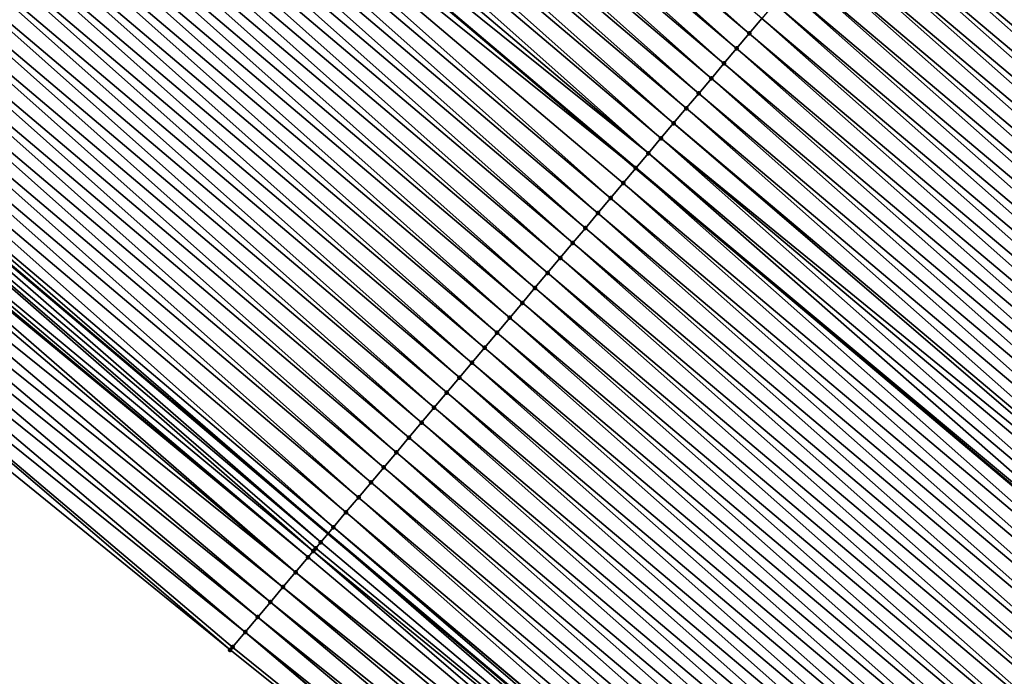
# Model space of a CAD drawing. Header units: feet. Extents: x 2007189 to 2022806, y 818621 to 837694.
# Tile 336 of 656: x 2015578 to 2015603, y 820102 to 820118. Entities that reach past the tile are written whole.
import ezdxf

# ---------------------------------------------------------------- set-up
doc = ezdxf.new("R2010")
doc.units = ezdxf.units.FT
doc.header["$MEASUREMENT"] = 0
for name, color, linetype, lineweight in [('EP_Travel Lane', 172, 'Continuous', 53), ('Road Shots', 141, 'Continuous', 100), ('Road X-Section', 40, 'Continuous', 13), ('STRIPING', 60, 'Continuous', 53)]:
    doc.layers.add(name, color=color, linetype=linetype, lineweight=lineweight)
doc.layers.add('I-77-MM17-21_SB-Surface-Border', color=7, linetype='Continuous')
doc.layers.add('I-77-MM17-21_SB-Surface-TIN', color=7, linetype='Continuous')

msp = doc.modelspace()

# ---------------------------------------------------------------- linework, layer by layer
at = {"layer": 'EP_Travel Lane'}
msp.add_polyline3d([(2015373.59463393, 820288.674517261, 255.097414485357), (2015388.679794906, 820275.0320144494, 255.1113229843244), (2015403.670622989, 820261.7927349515, 255.0589505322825), (2015418.661331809, 820248.5535607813, 255.1276994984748), (2015433.814420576, 820235.3225645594, 255.1719085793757), (2015448.958717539, 820222.2591423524, 255.1719629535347), (2015464.102815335, 820209.1958919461, 255.2725838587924), (2015479.301225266, 820196.1397685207, 255.3186618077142), (2015494.472375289, 820183.1077814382, 255.3854157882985), (2015509.673187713, 820170.093450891, 255.4526870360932), (2015524.887808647, 820157.1123071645, 255.5289592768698), (2015540.102447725, 820144.1311479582, 255.6002777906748), (2015555.367828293, 820131.1649169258, 255.7163127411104), (2015570.611160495, 820118.2181429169, 255.8655700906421), (2015585.913922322, 820105.2753950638, 256.0268994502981), (2015601.211586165, 820092.39342011, 256.2181326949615), (2015616.509401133, 820079.5113178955, 256.3905773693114), (2015631.817988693, 820066.6224757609, 256.5883754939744)], dxfattribs=at)
at = {"layer": 'I-77-MM17-21_SB-Surface-Border', "color": 3, "linetype": 'Continuous', "lineweight": -3}
msp.add_polyline3d([(2015630.369082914, 820064.8965031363, 256.533861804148), (2015614.798969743, 820077.4792248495, 256.3346439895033), (2015599.036003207, 820089.8090822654, 256.1704173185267), (2015583.408536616, 820102.2996266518, 255.9925528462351), (2015567.832109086, 820114.9462092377, 255.8715773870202), (2015552.133932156, 820127.3577438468, 255.7442981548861), (2015536.689731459, 820140.1372102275, 255.6446325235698), (2015521.458703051, 820153.0990086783, 255.5492514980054), (2015506.253118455, 820166.0907158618, 255.4712598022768), (2015491.042118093, 820179.1021394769, 255.3966017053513)], dxfattribs=at)
at = {"layer": 'I-77-MM17-21_SB-Surface-TIN', "color": 128, "linetype": 'Continuous', "lineweight": -3}
for points in [[(2015596.676756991, 820118.0535917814, 255.8471511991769), (2015581.751770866, 820131.3319658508, 255.6394731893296), (2015581.428058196, 820130.9509014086, 255.6448099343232)], [(2015596.676756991, 820118.0535917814, 255.8471511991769), (2015596.998861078, 820118.4360168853, 255.8421631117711), (2015581.751770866, 820131.3319658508, 255.6394731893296)], [(2015596.354656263, 820117.6711638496, 255.8517219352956), (2015581.428058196, 820130.9509014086, 255.6448099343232), (2015581.104342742, 820130.5698393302, 255.650577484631)], [(2015596.354656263, 820117.6711638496, 255.8517219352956), (2015596.676756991, 820118.0535917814, 255.8471511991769), (2015581.428058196, 820130.9509014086, 255.6448099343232)], [(2015596.032549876, 820117.2887406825, 255.8569958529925), (2015581.104342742, 820130.5698393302, 255.650577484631), (2015580.780628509, 820130.188776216, 255.6561562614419)], [(2015596.032549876, 820117.2887406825, 255.8569958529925), (2015596.354656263, 820117.6711638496, 255.8517219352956), (2015581.104342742, 820130.5698393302, 255.650577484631)], [(2015595.710440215, 820116.9063202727, 255.8626766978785), (2015580.780628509, 820130.188776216, 255.6561562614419), (2015580.456915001, 820129.8077124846, 255.6616225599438)], [(2015595.710440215, 820116.9063202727, 255.8626766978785), (2015596.032549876, 820117.2887406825, 255.8569958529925), (2015580.780628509, 820130.188776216, 255.6561562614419)], [(2015595.388335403, 820116.5238957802, 255.8677550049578), (2015580.456915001, 820129.8077124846, 255.6616225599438), (2015580.133192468, 820129.4266564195, 255.6684861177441)], [(2015595.388335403, 820116.5238957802, 255.8677550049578), (2015595.710440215, 820116.9063202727, 255.8626766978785), (2015580.456915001, 820129.8077124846, 255.6616225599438)], [(2015595.06624224, 820116.1414614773, 255.8713855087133), (2015580.133192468, 820129.4266564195, 255.6684861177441), (2015579.809460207, 820129.0456086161, 255.676855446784)], [(2015595.06624224, 820116.1414614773, 255.8713855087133), (2015595.388335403, 820116.5238957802, 255.8677550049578), (2015580.133192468, 820129.4266564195, 255.6684861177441)], [(2015594.744136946, 820115.7590373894, 255.8765235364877), (2015579.809460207, 820129.0456086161, 255.676855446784), (2015579.485728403, 820128.6645604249, 255.6851541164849)], [(2015594.744136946, 820115.7590373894, 255.8765235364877), (2015595.06624224, 820116.1414614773, 255.8713855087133), (2015579.809460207, 820129.0456086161, 255.676855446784)], [(2015594.422006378, 820115.376634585, 255.8848025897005), (2015579.485728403, 820128.6645604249, 255.6851541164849), (2015579.162013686, 820128.2834977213, 255.6908077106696)], [(2015594.422006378, 820115.376634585, 255.8848025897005), (2015594.744136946, 820115.7590373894, 255.8765235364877), (2015579.485728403, 820128.6645604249, 255.6851541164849)], [(2015594.099880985, 820114.9942274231, 255.8924385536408), (2015579.162013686, 820128.2834977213, 255.6908077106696), (2015578.838321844, 820127.9024155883, 255.6929201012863)], [(2015594.099880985, 820114.9942274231, 255.8924385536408), (2015594.422006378, 820115.376634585, 255.8848025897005), (2015579.162013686, 820128.2834977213, 255.6908077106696)], [(2015594.099880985, 820114.9942274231, 255.8924385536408), (2015578.838321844, 820127.9024155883, 255.6929201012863), (2015578.514649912, 820127.521316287, 255.6919307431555)], [(2015578.190947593, 820127.1402433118, 255.6956848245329), (2015593.777782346, 820114.611797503, 255.8967356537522), (2015578.514649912, 820127.521316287, 255.6919307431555)], [(2015594.099880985, 820114.9942274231, 255.8924385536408), (2015578.514649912, 820127.521316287, 255.6919307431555), (2015593.777782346, 820114.611797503, 255.8967356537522)], [(2015593.133626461, 820113.846903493, 255.9002277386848), (2015578.190947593, 820127.1402433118, 255.6956848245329), (2015577.867211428, 820126.7591988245, 255.7046585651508)], [(2015593.455710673, 820114.2293453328, 255.8977095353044), (2015593.777782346, 820114.611797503, 255.8967356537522), (2015578.190947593, 820127.1402433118, 255.6956848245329)], [(2015593.133626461, 820113.846903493, 255.9002277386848), (2015593.455710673, 820114.2293453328, 255.8977095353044), (2015578.190947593, 820127.1402433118, 255.6956848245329)], [(2015592.811519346, 820113.464480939, 255.9055921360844), (2015577.867211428, 820126.7591988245, 255.7046585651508), (2015577.543464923, 820126.3781631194, 255.7152329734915)], [(2015592.811519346, 820113.464480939, 255.9055921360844), (2015593.133626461, 820113.846903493, 255.9002277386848), (2015577.867211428, 820126.7591988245, 255.7046585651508)], [(2015592.489407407, 820113.0820624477, 255.911556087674), (2015577.543464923, 820126.3781631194, 255.7152329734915), (2015577.219736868, 820125.9971117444, 255.7229513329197)], [(2015592.489407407, 820113.0820624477, 255.911556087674), (2015592.811519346, 820113.464480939, 255.9055921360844), (2015577.543464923, 820126.3781631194, 255.7152329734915)], [(2015592.167297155, 820112.6996425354, 255.9173103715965), (2015577.219736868, 820125.9971117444, 255.7229513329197), (2015576.89601388, 820125.6160560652, 255.7298852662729)], [(2015592.167297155, 820112.6996425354, 255.9173103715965), (2015592.489407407, 820113.0820624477, 255.911556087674), (2015577.219736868, 820125.9971117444, 255.7229513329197)], [(2015591.845184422, 820112.3172247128, 255.9233730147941), (2015576.89601388, 820125.6160560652, 255.7298852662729), (2015576.572293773, 820125.2349979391, 255.7363731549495)], [(2015591.845184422, 820112.3172247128, 255.9233730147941), (2015592.167297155, 820112.6996425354, 255.9173103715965), (2015576.89601388, 820125.6160560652, 255.7298852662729)], [(2015618.094874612, 820112.4372928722, 255.884433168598), (2015603.119513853, 820125.7015253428, 255.6634880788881), (2015602.797268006, 820125.3192196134, 255.6860934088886)], [(2015591.523067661, 820111.9348102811, 255.9299361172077), (2015576.572293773, 820125.2349979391, 255.7363731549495), (2015576.24856819, 820124.8539444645, 255.7437088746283)], [(2015591.523067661, 820111.9348102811, 255.9299361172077), (2015591.845184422, 820112.3172247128, 255.9233730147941), (2015576.572293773, 820125.2349979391, 255.7363731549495)], [(2015617.772641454, 820112.0549764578, 255.9054617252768), (2015602.797268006, 820125.3192196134, 255.6860934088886), (2015602.47501091, 820124.936923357, 255.7100967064)], [(2015617.772641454, 820112.0549764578, 255.9054617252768), (2015618.094874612, 820112.4372928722, 255.884433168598), (2015602.797268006, 820125.3192196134, 255.6860934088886)], [(2015591.20094776, 820111.5523984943, 255.9368895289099), (2015576.24856819, 820124.8539444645, 255.7437088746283), (2015575.924839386, 820124.472893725, 255.7515430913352)], [(2015591.20094776, 820111.5523984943, 255.9368895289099), (2015591.523067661, 820111.9348102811, 255.9299361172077), (2015576.24856819, 820124.8539444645, 255.7437088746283)], [(2015617.450415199, 820111.6726542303, 255.9256323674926), (2015602.47501091, 820124.936923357, 255.7100967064), (2015602.15273667, 820124.5546415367, 255.7362305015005)], [(2015617.450415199, 820111.6726542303, 255.9256323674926), (2015617.772641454, 820112.0549764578, 255.9054617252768), (2015602.47501091, 820124.936923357, 255.7100967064)], [(2015590.878833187, 820111.1699822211, 255.9431808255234), (2015575.924839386, 820124.472893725, 255.7515430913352), (2015575.601114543, 820124.0918396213, 255.7587641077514)], [(2015590.878833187, 820111.1699822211, 255.9431808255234), (2015591.20094776, 820111.5523984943, 255.9368895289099), (2015575.924839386, 820124.472893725, 255.7515430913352)], [(2015617.128198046, 820111.2903243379, 255.9446718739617), (2015602.15273667, 820124.5546415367, 255.7362305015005), (2015601.83049326, 820124.1723337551, 255.7585329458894)], [(2015617.128198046, 820111.2903243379, 255.9446718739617), (2015617.450415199, 820111.6726542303, 255.9256323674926), (2015602.15273667, 820124.5546415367, 255.7362305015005)], [(2015590.556712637, 820110.7875709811, 255.9502149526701), (2015575.601114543, 820124.0918396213, 255.7587641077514), (2015575.277383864, 820123.7107904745, 255.7668886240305)], [(2015590.556712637, 820110.7875709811, 255.9502149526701), (2015590.878833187, 820111.1699822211, 255.9431808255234), (2015575.601114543, 820124.0918396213, 255.7587641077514)], [(2015616.806000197, 820110.9079781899, 255.9613123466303), (2015601.83049326, 820124.1723337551, 255.7585329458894), (2015601.508320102, 820123.7899668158, 255.7721049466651)], [(2015616.806000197, 820110.9079781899, 255.9613123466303), (2015617.128198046, 820111.2903243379, 255.9446718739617), (2015601.83049326, 820124.1723337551, 255.7585329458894)], [(2015590.234586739, 820110.4051642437, 255.9579135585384), (2015575.277383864, 820123.7107904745, 255.7668886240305), (2015574.95365254, 820123.3297418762, 255.7751131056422)], [(2015590.234586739, 820110.4051642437, 255.9579135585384), (2015590.556712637, 820110.7875709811, 255.9502149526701), (2015575.277383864, 820123.7107904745, 255.7668886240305)], [(2015616.483819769, 820110.5256173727, 255.975787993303), (2015601.443424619, 820123.712927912, 255.7737022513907), (2015601.186192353, 820123.4075616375, 255.7800336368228)], [(2015601.508320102, 820123.7899668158, 255.7721049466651), (2015601.443424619, 820123.712927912, 255.7737022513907), (2015616.741094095, 820110.8309482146, 255.9642285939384)], [(2015616.483819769, 820110.5256173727, 255.975787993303), (2015616.741094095, 820110.8309482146, 255.9642285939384), (2015601.443424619, 820123.712927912, 255.7737022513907)], [(2015616.806000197, 820110.9079781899, 255.9613123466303), (2015601.508320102, 820123.7899668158, 255.7721049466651), (2015616.741094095, 820110.8309482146, 255.9642285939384)], [(2015589.912458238, 820110.0227596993, 255.9659358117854), (2015574.95365254, 820123.3297418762, 255.7751131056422), (2015574.629919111, 820122.9486950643, 255.7836631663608)], [(2015589.912458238, 820110.0227596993, 255.9659358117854), (2015590.234586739, 820110.4051642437, 255.9579135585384), (2015574.95365254, 820123.3297418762, 255.7751131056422)], [(2015616.161652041, 820110.1432458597, 255.9886851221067), (2015601.186192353, 820123.4075616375, 255.7800336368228), (2015600.86407598, 820123.0251468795, 255.7865485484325)], [(2015616.161652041, 820110.1432458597, 255.9886851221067), (2015616.483819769, 820110.5256173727, 255.975787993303), (2015601.186192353, 820123.4075616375, 255.7800336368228)], [(2015589.590338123, 820109.6403480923, 255.9729157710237), (2015574.629919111, 820122.9486950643, 255.7836631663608), (2015574.306195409, 820122.5676399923, 255.7907077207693)], [(2015589.590338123, 820109.6403480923, 255.9729157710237), (2015589.912458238, 820110.0227596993, 255.9659358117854), (2015574.629919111, 820122.9486950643, 255.7836631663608)], [(2015616.161652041, 820110.1432458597, 255.9886851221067), (2015600.86407598, 820123.0251468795, 255.7865485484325), (2015600.782311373, 820122.9280743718, 255.7880783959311)], [(2015615.839503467, 820109.7608582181, 255.9992020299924), (2015600.782311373, 820122.9280743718, 255.7880783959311), (2015600.541978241, 820122.6427164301, 255.7907477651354)], [(2015615.839503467, 820109.7608582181, 255.9992020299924), (2015616.161652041, 820110.1432458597, 255.9886851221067), (2015600.782311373, 820122.9280743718, 255.7880783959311)], [(2015589.268227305, 820109.257928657, 255.9787404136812), (2015574.306195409, 820122.5676399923, 255.7907077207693), (2015573.982475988, 820122.1865812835, 255.7970894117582)], [(2015589.268227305, 820109.257928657, 255.9787404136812), (2015589.590338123, 820109.6403480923, 255.9729157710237), (2015574.306195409, 820122.5676399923, 255.7907077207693)], [(2015615.517371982, 820109.378456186, 256.0075951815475), (2015600.541978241, 820122.6427164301, 255.7907477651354), (2015600.219900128, 820122.2602694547, 255.7925080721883)], [(2015615.517371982, 820109.378456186, 256.0075951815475), (2015615.839503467, 820109.7608582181, 255.9992020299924), (2015600.541978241, 820122.6427164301, 255.7907477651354)], [(2015588.946122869, 820108.8755038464, 255.9837717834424), (2015573.982475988, 820122.1865812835, 255.7970894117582), (2015573.658758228, 820121.8055211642, 255.8032140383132)], [(2015588.946122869, 820108.8755038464, 255.9837717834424), (2015589.268227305, 820109.257928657, 255.9787404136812), (2015573.982475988, 820122.1865812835, 255.7970894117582)], [(2015615.195255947, 820108.9960411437, 256.0140682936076), (2015600.219900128, 820122.2602694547, 255.7925080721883), (2015599.897820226, 820121.8778239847, 255.7944905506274)], [(2015615.195255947, 820108.9960411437, 256.0140682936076), (2015615.517371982, 820109.378456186, 256.0075951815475), (2015600.219900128, 820122.2602694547, 255.7925080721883)], [(2015588.62402341, 820108.4930748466, 255.9881849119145), (2015573.658758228, 820121.8055211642, 255.8032140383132), (2015573.335044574, 820121.4244575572, 255.8087030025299)], [(2015588.62402341, 820108.4930748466, 255.9881849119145), (2015588.946122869, 820108.8755038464, 255.9837717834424), (2015573.658758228, 820121.8055211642, 255.8032140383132)], [(2015614.873145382, 820108.6136214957, 256.0198616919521), (2015599.897820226, 820121.8778239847, 255.7944905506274), (2015599.575725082, 820121.4953913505, 255.7983673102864)], [(2015614.873145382, 820108.6136214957, 256.0198616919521), (2015615.195255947, 820108.9960411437, 256.0140682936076), (2015599.897820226, 820121.8778239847, 255.7944905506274)], [(2015588.301924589, 820108.1106453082, 255.992518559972), (2015573.335044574, 820121.4244575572, 255.8087030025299), (2015573.01133004, 820121.0433946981, 255.8143282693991)], [(2015588.301924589, 820108.1106453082, 255.992518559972), (2015588.62402341, 820108.4930748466, 255.9881849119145), (2015573.335044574, 820121.4244575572, 255.8087030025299)], [(2015614.551033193, 820108.2312032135, 256.0258566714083), (2015599.575725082, 820121.4953913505, 255.7983673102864), (2015599.253613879, 820121.1129722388, 255.8042397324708)], [(2015614.551033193, 820108.2312032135, 256.0258566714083), (2015614.873145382, 820108.6136214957, 256.0198616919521), (2015599.575725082, 820121.4953913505, 255.7983673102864)], [(2015587.979822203, 820107.7282187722, 255.9972952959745), (2015573.01133004, 820121.0433946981, 255.8143282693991), (2015572.687613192, 820120.6623338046, 255.8203118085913)], [(2015587.979822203, 820107.7282187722, 255.9972952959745), (2015588.301924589, 820108.1106453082, 255.992518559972), (2015573.01133004, 820121.0433946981, 255.8143282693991)], [(2015614.228927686, 820107.8487793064, 256.0310215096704), (2015599.253613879, 820121.1129722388, 255.8042397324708), (2015598.931497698, 820120.7305573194, 255.8107308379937)], [(2015614.228927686, 820107.8487793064, 256.0310215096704), (2015614.551033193, 820108.2312032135, 256.0258566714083), (2015599.253613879, 820121.1129722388, 255.8042397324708)], [(2015613.906831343, 820107.4663476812, 256.0350473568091), (2015598.931497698, 820120.7305573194, 255.8107308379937), (2015598.609392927, 820120.3481327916, 255.8158039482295)], [(2015613.906831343, 820107.4663476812, 256.0350473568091), (2015614.228927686, 820107.8487793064, 256.0310215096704), (2015598.931497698, 820120.7305573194, 255.8107308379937)], [(2015587.657715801, 820107.3457956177, 256.0025710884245), (2015572.687613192, 820120.6623338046, 255.8203118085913), (2015572.363890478, 820120.2812778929, 255.8272032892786)], [(2015587.657715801, 820107.3457956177, 256.0025710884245), (2015587.979822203, 820107.7282187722, 255.9972952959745), (2015572.687613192, 820120.6623338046, 255.8203118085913)], [(2015587.335609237, 820106.9633726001, 256.00786708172), (2015572.363890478, 820120.2812778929, 255.8272032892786), (2015572.040166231, 820119.9002232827, 255.8343320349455)], [(2015587.335609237, 820106.9633726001, 256.00786708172), (2015587.657715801, 820107.3457956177, 256.0025710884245), (2015572.363890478, 820120.2812778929, 255.8272032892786)], [(2015613.584743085, 820107.0839092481, 256.038068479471), (2015598.609392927, 820120.3481327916, 255.8158039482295), (2015598.287299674, 820119.9656985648, 255.8194456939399)], [(2015613.584743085, 820107.0839092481, 256.038068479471), (2015613.906831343, 820107.4663476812, 256.0350473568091), (2015598.609392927, 820120.3481327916, 255.8158039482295)], [(2015613.262648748, 820106.7014759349, 256.0418451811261), (2015598.287299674, 820119.9656985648, 255.8194456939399), (2015597.965207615, 820119.583263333, 255.8229390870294)], [(2015613.262648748, 820106.7014759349, 256.0418451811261), (2015613.584743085, 820107.0839092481, 256.038068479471), (2015598.287299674, 820119.9656985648, 255.8194456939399)], [(2015587.013508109, 820106.5809450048, 256.0124874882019), (2015572.040166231, 820119.9002232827, 255.8343320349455), (2015571.716444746, 820119.5191663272, 255.8410333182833)], [(2015587.013508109, 820106.5809450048, 256.0124874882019), (2015587.335609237, 820106.9633726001, 256.00786708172), (2015572.040166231, 820119.9002232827, 255.8343320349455)], [(2015586.691412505, 820106.1985127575, 256.0164213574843), (2015571.716444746, 820119.5191663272, 255.8410333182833), (2015571.392727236, 820119.1381059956, 255.8471192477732)], [(2015586.691412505, 820106.1985127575, 256.0164213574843), (2015587.013508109, 820106.5809450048, 256.0124874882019), (2015571.716444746, 820119.5191663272, 255.8410333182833)], [(2015612.940543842, 820106.3190515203, 256.0469351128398), (2015597.965207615, 820119.583263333, 255.8229390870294), (2015597.643098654, 820119.2008423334, 255.8285329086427)], [(2015612.940543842, 820106.3190515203, 256.0469351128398), (2015613.262648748, 820106.7014759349, 256.0418451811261), (2015597.965207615, 820119.583263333, 255.8229390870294)], [(2015612.618429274, 820105.9366352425, 256.0532259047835), (2015597.643098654, 820119.2008423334, 255.8285329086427), (2015597.320976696, 820118.818432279, 255.8357419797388)], [(2015612.618429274, 820105.9366352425, 256.0532259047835), (2015612.940543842, 820106.3190515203, 256.0469351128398), (2015597.643098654, 820119.2008423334, 255.8285329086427)], [(2015586.369313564, 820105.8160833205, 256.020769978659), (2015571.392727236, 820119.1381059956, 255.8471192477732), (2015571.069008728, 820118.7570465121, 255.8533597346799)], [(2015586.369313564, 820105.8160833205, 256.020769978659), (2015586.691412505, 820106.1985127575, 256.0164213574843), (2015571.392727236, 820119.1381059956, 255.8471192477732)], [(2015586.047210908, 820105.4336570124, 256.0255803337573), (2015571.069008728, 820118.7570465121, 255.8533597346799), (2015570.745279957, 820118.3759957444, 255.8611887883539)], [(2015586.047210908, 820105.4336570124, 256.0255803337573), (2015586.369313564, 820105.8160833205, 256.020769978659), (2015571.069008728, 820118.7570465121, 255.8533597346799)], [(2015612.29631288, 820105.5542205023, 256.0597436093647), (2015597.320976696, 820118.818432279, 255.8357419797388), (2015596.998861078, 820118.4360168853, 255.8421631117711)], [(2015612.29631288, 820105.5542205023, 256.0597436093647), (2015612.618429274, 820105.9366352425, 256.0532259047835), (2015597.320976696, 820118.818432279, 255.8357419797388)], [(2015611.974193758, 820105.1718080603, 256.0666004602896), (2015596.998861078, 820118.4360168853, 255.8421631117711), (2015596.676756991, 820118.0535917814, 255.8471511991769)], [(2015611.974193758, 820105.1718080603, 256.0666004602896), (2015612.29631288, 820105.5542205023, 256.0597436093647), (2015596.998861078, 820118.4360168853, 255.8421631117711)], [(2015585.725121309, 820105.0512197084, 256.0287679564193), (2015570.611160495, 820118.2181429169, 255.8655700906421), (2015570.421533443, 820117.9949600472, 255.8717646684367)], [(2015570.745279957, 820118.3759957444, 255.8611887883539), (2015570.611160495, 820118.2181429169, 255.8655700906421), (2015585.913922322, 820105.2753950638, 256.0268994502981)], [(2015585.725121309, 820105.0512197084, 256.0287679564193), (2015585.913922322, 820105.2753950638, 256.0268994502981), (2015570.611160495, 820118.2181429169, 255.8655700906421)], [(2015586.047210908, 820105.4336570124, 256.0255803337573), (2015570.745279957, 820118.3759957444, 255.8611887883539), (2015585.913922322, 820105.2753950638, 256.0268994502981)], [(2015585.534171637, 820104.8244670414, 256.0290612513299), (2015570.421533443, 820117.9949600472, 255.8717646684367), (2015570.097798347, 820117.6139146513, 255.8805728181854)], [(2015585.534171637, 820104.8244670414, 256.0290612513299), (2015585.596743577, 820104.8987737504, 256.0291214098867), (2015570.421533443, 820117.9949600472, 255.8717646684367)], [(2015585.596743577, 820104.8987737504, 256.0291214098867), (2015585.725121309, 820105.0512197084, 256.0287679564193), (2015570.421533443, 820117.9949600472, 255.8717646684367)], [(2015611.652082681, 820104.7893888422, 256.0724573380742), (2015596.676756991, 820118.0535917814, 255.8471511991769), (2015596.354656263, 820117.6711638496, 255.8517219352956)], [(2015611.652082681, 820104.7893888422, 256.0724573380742), (2015611.974193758, 820105.1718080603, 256.0666004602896), (2015596.676756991, 820118.0535917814, 255.8471511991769)], [(2015611.329972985, 820104.4069684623, 256.0781427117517), (2015596.354656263, 820117.6711638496, 255.8517219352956), (2015596.032549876, 820117.2887406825, 255.8569958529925)], [(2015611.329972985, 820104.4069684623, 256.0781427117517), (2015611.652082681, 820104.7893888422, 256.0724573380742), (2015596.354656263, 820117.6711638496, 255.8517219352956)], [(2015585.08104236, 820104.2862606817, 256.0226847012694), (2015569.939206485, 820117.4272020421, 255.8814135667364), (2015569.774123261, 820117.2328182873, 255.880091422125)], [(2015585.403061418, 820104.6687573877, 256.0282636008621), (2015569.985631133, 820117.4818618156, 255.8814218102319), (2015569.939206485, 820117.4272020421, 255.8814135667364)], [(2015585.08104236, 820104.2862606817, 256.0226847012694), (2015585.403061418, 820104.6687573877, 256.0282636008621), (2015569.939206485, 820117.4272020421, 255.8814135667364)], [(2015585.403061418, 820104.6687573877, 256.0282636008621), (2015570.097798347, 820117.6139146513, 255.8805728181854), (2015569.985631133, 820117.4818618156, 255.8814218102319)], [(2015585.403061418, 820104.6687573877, 256.0282636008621), (2015585.534171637, 820104.8244670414, 256.0290612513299), (2015570.097798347, 820117.6139146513, 255.8805728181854)], [(2015585.08104236, 820104.2862606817, 256.0226847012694), (2015569.774123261, 820117.2328182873, 255.880091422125), (2015569.450470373, 820116.8517030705, 255.876173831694)], [(2015611.007873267, 820104.0245396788, 256.0825879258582), (2015596.032549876, 820117.2887406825, 255.8569958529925), (2015595.710440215, 820116.9063202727, 255.8626766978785)], [(2015611.007873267, 820104.0245396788, 256.0825879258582), (2015611.329972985, 820104.4069684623, 256.0781427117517), (2015596.032549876, 820117.2887406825, 255.8569958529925)], [(2015610.685767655, 820103.6421158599, 256.087765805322), (2015595.710440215, 820116.9063202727, 255.8626766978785), (2015595.388335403, 820116.5238957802, 255.8677550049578)], [(2015610.685767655, 820103.6421158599, 256.087765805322), (2015611.007873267, 820104.0245396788, 256.0825879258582), (2015595.710440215, 820116.9063202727, 255.8626766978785)], [(2015584.759041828, 820103.9037483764, 256.0148036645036), (2015569.450470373, 820116.8517030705, 255.876173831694), (2015569.126807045, 820116.4705967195, 255.8738722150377)], [(2015584.759041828, 820103.9037483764, 256.0148036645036), (2015585.08104236, 820104.2862606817, 256.0226847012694), (2015569.450470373, 820116.8517030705, 255.876173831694)], [(2015584.437039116, 820103.5212379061, 256.0071933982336), (2015569.126807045, 820116.4705967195, 255.8738722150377), (2015568.803129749, 820116.0895022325, 255.8737329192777)], [(2015584.437039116, 820103.5212379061, 256.0071933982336), (2015584.759041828, 820103.9037483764, 256.0148036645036), (2015569.126807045, 820116.4705967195, 255.8738722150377)], [(2015610.363657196, 820103.2596961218, 256.0935458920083), (2015595.388335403, 820116.5238957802, 255.8677550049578), (2015595.06624224, 820116.1414614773, 255.8713855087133)], [(2015610.363657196, 820103.2596961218, 256.0935458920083), (2015610.685767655, 820103.6421158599, 256.087765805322), (2015595.388335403, 820116.5238957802, 255.8677550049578)], [(2015610.041549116, 820102.8772743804, 256.0990303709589), (2015595.06624224, 820116.1414614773, 255.8713855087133), (2015594.744136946, 820115.7590373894, 255.8765235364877)], [(2015610.041549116, 820102.8772743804, 256.0990303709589), (2015610.363657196, 820103.2596961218, 256.0935458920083), (2015595.06624224, 820116.1414614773, 255.8713855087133)], [(2015584.11502243, 820103.1387392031, 256.0013197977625), (2015568.803129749, 820116.0895022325, 255.8737329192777), (2015568.479447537, 820115.7084119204, 255.8743545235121)], [(2015584.11502243, 820103.1387392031, 256.0013197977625), (2015584.437039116, 820103.5212379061, 256.0071933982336), (2015568.803129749, 820116.0895022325, 255.8737329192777)], [(2015583.792993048, 820102.7562511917, 255.9970240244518), (2015568.479447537, 820115.7084119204, 255.8743545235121), (2015568.155777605, 820115.3273111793, 255.8730753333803)], [(2015583.792993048, 820102.7562511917, 255.9970240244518), (2015584.11502243, 820103.1387392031, 256.0013197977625), (2015568.479447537, 820115.7084119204, 255.8743545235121)], [(2015609.920114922, 820102.7331001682, 256.1009834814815), (2015594.744136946, 820115.7590373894, 255.8765235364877), (2015594.422006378, 820115.376634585, 255.8848025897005)], [(2015609.920114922, 820102.7331001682, 256.1009834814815), (2015610.041549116, 820102.8772743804, 256.0990303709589), (2015594.744136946, 820115.7590373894, 255.8765235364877)], [(2015583.408536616, 820102.2996266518, 255.9925528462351), (2015568.155777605, 820115.3273111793, 255.8730753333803), (2015567.832109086, 820114.9462092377, 255.8715773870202)], [(2015583.408536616, 820102.2996266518, 255.9925528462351), (2015583.470959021, 820102.3737670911, 255.993305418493), (2015568.155777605, 820115.3273111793, 255.8730753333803)], [(2015583.470959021, 820102.3737670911, 255.993305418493), (2015583.792993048, 820102.7562511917, 255.9970240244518), (2015568.155777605, 820115.3273111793, 255.8730753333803)], [(2015609.397376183, 820102.1123944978, 256.1046274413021), (2015594.422006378, 820115.376634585, 255.8848025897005), (2015594.099880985, 820114.9942274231, 255.8924385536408)], [(2015609.397376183, 820102.1123944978, 256.1046274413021), (2015609.719451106, 820102.4948441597, 256.103263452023), (2015594.422006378, 820115.376634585, 255.8848025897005)], [(2015609.719451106, 820102.4948441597, 256.103263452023), (2015609.920114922, 820102.7331001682, 256.1009834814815), (2015594.422006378, 820115.376634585, 255.8848025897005)], [(2015609.140994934, 820101.8079407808, 256.1049554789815), (2015594.099880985, 820114.9942274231, 255.8924385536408), (2015593.777782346, 820114.611797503, 255.8967356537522)], [(2015609.140994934, 820101.8079407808, 256.1049554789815), (2015609.397376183, 820102.1123944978, 256.1046274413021), (2015594.099880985, 820114.9942274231, 255.8924385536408)], [(2015608.75324081, 820101.3474829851, 256.1055565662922), (2015593.777782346, 820114.611797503, 255.8967356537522), (2015593.455710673, 820114.2293453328, 255.8977095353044)], [(2015609.140994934, 820101.8079407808, 256.1049554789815), (2015593.777782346, 820114.611797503, 255.8967356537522), (2015609.075308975, 820101.7299380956, 256.105017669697)], [(2015608.75324081, 820101.3474829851, 256.1055565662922), (2015609.075308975, 820101.7299380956, 256.105017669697), (2015593.777782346, 820114.611797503, 255.8967356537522)], [(2015608.431159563, 820100.9650386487, 256.1077064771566), (2015593.455710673, 820114.2293453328, 255.8977095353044), (2015593.133626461, 820113.846903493, 255.9002277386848)], [(2015608.431159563, 820100.9650386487, 256.1077064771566), (2015608.75324081, 820101.3474829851, 256.1055565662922), (2015593.455710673, 820114.2293453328, 255.8977095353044)], [(2015608.109064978, 820100.5826055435, 256.1115138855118), (2015593.133626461, 820113.846903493, 255.9002277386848), (2015592.811519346, 820113.464480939, 255.9055921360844)], [(2015608.109064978, 820100.5826055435, 256.1115138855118), (2015608.431159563, 820100.9650386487, 256.1077064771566), (2015593.133626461, 820113.846903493, 255.9002277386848)], [(2015607.786963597, 820100.2001781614, 256.1161658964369), (2015592.811519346, 820113.464480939, 255.9055921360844), (2015592.489407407, 820113.0820624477, 255.911556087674)], [(2015607.786963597, 820100.2001781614, 256.1161658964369), (2015608.109064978, 820100.5826055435, 256.1115138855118), (2015592.811519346, 820113.464480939, 255.9055921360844)], [(2015607.464853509, 820099.8177581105, 256.1218998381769), (2015592.489407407, 820113.0820624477, 255.911556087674), (2015592.167297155, 820112.6996425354, 255.9173103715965)], [(2015607.464853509, 820099.8177581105, 256.1218998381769), (2015607.786963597, 820100.2001781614, 256.1161658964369), (2015592.489407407, 820113.0820624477, 255.911556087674)], [(2015607.142740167, 820099.4353408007, 256.1280383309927), (2015592.167297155, 820112.6996425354, 255.9173103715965), (2015591.845184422, 820112.3172247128, 255.9233730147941)], [(2015607.142740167, 820099.4353408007, 256.1280383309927), (2015607.464853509, 820099.8177581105, 256.1218998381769), (2015592.167297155, 820112.6996425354, 255.9173103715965)], [(2015606.820624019, 820099.0529258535, 256.1345254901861), (2015591.845184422, 820112.3172247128, 255.9233730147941), (2015591.523067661, 820111.9348102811, 255.9299361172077)], [(2015606.820624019, 820099.0529258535, 256.1345254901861), (2015607.142740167, 820099.4353408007, 256.1280383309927), (2015591.845184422, 820112.3172247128, 255.9233730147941)], [(2015606.498507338, 820098.6705113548, 256.1410788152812), (2015591.523067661, 820111.9348102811, 255.9299361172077), (2015591.20094776, 820111.5523984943, 255.9368895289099)], [(2015606.498507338, 820098.6705113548, 256.1410788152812), (2015606.820624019, 820099.0529258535, 256.1345254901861), (2015591.523067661, 820111.9348102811, 255.9299361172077)], [(2015606.176384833, 820098.2881017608, 256.1483559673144), (2015591.20094776, 820111.5523984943, 255.9368895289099), (2015590.878833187, 820111.1699822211, 255.9431808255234)], [(2015606.176384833, 820098.2881017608, 256.1483559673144), (2015606.498507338, 820098.6705113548, 256.1410788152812), (2015591.20094776, 820111.5523984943, 255.9368895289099)], [(2015605.854258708, 820097.9056952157, 256.1560830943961), (2015590.878833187, 820111.1699822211, 255.9431808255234), (2015590.556712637, 820110.7875709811, 255.9502149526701)], [(2015605.854258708, 820097.9056952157, 256.1560830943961), (2015606.176384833, 820098.2881017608, 256.1483559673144), (2015590.878833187, 820111.1699822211, 255.9431808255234)], [(2015605.532134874, 820097.5232867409, 256.1635254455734), (2015590.556712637, 820110.7875709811, 255.9502149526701), (2015590.234586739, 820110.4051642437, 255.9579135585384)], [(2015605.532134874, 820097.5232867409, 256.1635254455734), (2015605.854258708, 820097.9056952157, 256.1560830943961), (2015590.556712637, 820110.7875709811, 255.9502149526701)], [(2015605.210012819, 820097.1408767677, 256.1707466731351), (2015590.234586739, 820110.4051642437, 255.9579135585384), (2015589.912458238, 820110.0227596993, 255.9659358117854)], [(2015605.210012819, 820097.1408767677, 256.1707466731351), (2015605.532134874, 820097.5232867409, 256.1635254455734), (2015590.234586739, 820110.4051642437, 255.9579135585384)], [(2015604.887903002, 820096.7584564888, 256.17644698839), (2015589.912458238, 820110.0227596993, 255.9659358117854), (2015589.590338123, 820109.6403480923, 255.9729157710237)], [(2015604.887903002, 820096.7584564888, 256.17644698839), (2015605.210012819, 820097.1408767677, 256.1707466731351), (2015589.912458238, 820110.0227596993, 255.9659358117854)], [(2015604.56580184, 820096.3760289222, 256.1810717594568), (2015589.590338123, 820109.6403480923, 255.9729157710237), (2015589.268227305, 820109.257928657, 255.9787404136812)], [(2015604.56580184, 820096.3760289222, 256.1810717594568), (2015604.887903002, 820096.7584564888, 256.17644698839), (2015589.590338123, 820109.6403480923, 255.9729157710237)], [(2015604.243703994, 820095.9935985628, 256.1852843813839), (2015589.268227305, 820109.257928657, 255.9787404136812), (2015588.946122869, 820108.8755038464, 255.9837717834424)], [(2015604.243703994, 820095.9935985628, 256.1852843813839), (2015604.56580184, 820096.3760289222, 256.1810717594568), (2015589.268227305, 820109.257928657, 255.9787404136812)], [(2015603.921612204, 820095.611163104, 256.1887444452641), (2015588.946122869, 820108.8755038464, 255.9837717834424), (2015588.62402341, 820108.4930748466, 255.9881849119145)], [(2015603.921612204, 820095.611163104, 256.1887444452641), (2015604.243703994, 820095.9935985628, 256.1852843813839), (2015588.946122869, 820108.8755038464, 255.9837717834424)], [(2015603.599521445, 820095.2287267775, 256.1920764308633), (2015588.62402341, 820108.4930748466, 255.9881849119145), (2015588.301924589, 820108.1106453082, 255.992518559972)], [(2015603.599521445, 820095.2287267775, 256.1920764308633), (2015603.921612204, 820095.611163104, 256.1887444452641), (2015588.62402341, 820108.4930748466, 255.9881849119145)], [(2015603.277425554, 820094.8462947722, 256.1960461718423), (2015588.301924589, 820108.1106453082, 255.992518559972), (2015587.979822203, 820107.7282187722, 255.9972952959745)], [(2015603.277425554, 820094.8462947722, 256.1960461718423), (2015603.599521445, 820095.2287267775, 256.1920764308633), (2015588.301924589, 820108.1106453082, 255.992518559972)], [(2015602.95532647, 820094.4638654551, 256.2004126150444), (2015587.979822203, 820107.7282187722, 255.9972952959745), (2015587.657715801, 820107.3457956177, 256.0025710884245)], [(2015602.95532647, 820094.4638654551, 256.2004126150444), (2015603.277425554, 820094.8462947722, 256.1960461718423), (2015587.979822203, 820107.7282187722, 255.9972952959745)], [(2015602.633221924, 820094.0814407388, 256.2054580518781), (2015587.657715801, 820107.3457956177, 256.0025710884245), (2015587.335609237, 820106.9633726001, 256.00786708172)], [(2015602.633221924, 820094.0814407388, 256.2054580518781), (2015602.95532647, 820094.4638654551, 256.2004126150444), (2015587.657715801, 820107.3457956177, 256.0025710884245)], [(2015602.311117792, 820093.6990156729, 256.2104519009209), (2015587.335609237, 820106.9633726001, 256.00786708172), (2015587.013508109, 820106.5809450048, 256.0124874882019)], [(2015602.311117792, 820093.6990156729, 256.2104519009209), (2015602.633221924, 820094.0814407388, 256.2054580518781), (2015587.335609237, 820106.9633726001, 256.00786708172)], [(2015601.98902281, 820093.3165829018, 256.2143085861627), (2015587.013508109, 820106.5809450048, 256.0124874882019), (2015586.691412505, 820106.1985127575, 256.0164213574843)], [(2015601.98902281, 820093.3165829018, 256.2143085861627), (2015602.311117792, 820093.6990156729, 256.2104519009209), (2015587.013508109, 820106.5809450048, 256.0124874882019)], [(2015601.6669354, 820092.9341437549, 256.2172243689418), (2015586.691412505, 820106.1985127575, 256.0164213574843), (2015586.369313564, 820105.8160833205, 256.020769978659)], [(2015601.6669354, 820092.9341437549, 256.2172243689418), (2015601.98902281, 820093.3165829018, 256.2143085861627), (2015586.691412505, 820106.1985127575, 256.0164213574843)], [(2015601.352757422, 820092.5610737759, 256.2187024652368), (2015586.369313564, 820105.8160833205, 256.020769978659), (2015586.047210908, 820105.4336570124, 256.0255803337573)], [(2015601.352757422, 820092.5610737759, 256.2187024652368), (2015601.6669354, 820092.9341437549, 256.2172243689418), (2015586.369313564, 820105.8160833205, 256.020769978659)], [(2015586.047210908, 820105.4336570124, 256.0255803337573), (2015585.913922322, 820105.2753950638, 256.0268994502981), (2015601.211586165, 820092.39342011, 256.2181326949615)], [(2015601.344859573, 820092.5516948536, 256.2187006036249), (2015586.047210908, 820105.4336570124, 256.0255803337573), (2015601.211586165, 820092.39342011, 256.2181326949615)], [(2015601.344859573, 820092.5516948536, 256.2187006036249), (2015601.352757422, 820092.5610737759, 256.2187024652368), (2015586.047210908, 820105.4336570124, 256.0255803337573)], [(2015601.022806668, 820092.1692266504, 256.2173282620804), (2015585.913922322, 820105.2753950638, 256.0268994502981), (2015585.725121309, 820105.0512197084, 256.0287679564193)], [(2015601.022806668, 820092.1692266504, 256.2173282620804), (2015601.211586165, 820092.39342011, 256.2181326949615), (2015585.913922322, 820105.2753950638, 256.0268994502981)], [(2015600.700780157, 820091.7867362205, 256.2126757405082), (2015585.534171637, 820104.8244670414, 256.0290612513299), (2015585.403061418, 820104.6687573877, 256.0282636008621)], [(2015601.022806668, 820092.1692266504, 256.2173282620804), (2015585.596743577, 820104.8987737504, 256.0291214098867), (2015585.534171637, 820104.8244670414, 256.0290612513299)], [(2015600.700780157, 820091.7867362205, 256.2126757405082), (2015601.022806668, 820092.1692266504, 256.2173282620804), (2015585.534171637, 820104.8244670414, 256.0290612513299)], [(2015601.022806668, 820092.1692266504, 256.2173282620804), (2015585.725121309, 820105.0512197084, 256.0287679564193), (2015585.596743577, 820104.8987737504, 256.0291214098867)], [(2015600.700780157, 820091.7867362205, 256.2126757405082), (2015585.403061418, 820104.6687573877, 256.0282636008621), (2015585.08104236, 820104.2862606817, 256.0226847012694)], [(2015600.378774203, 820091.4042284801, 256.205468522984), (2015585.08104236, 820104.2862606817, 256.0226847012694), (2015584.759041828, 820103.9037483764, 256.0148036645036)], [(2015600.378774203, 820091.4042284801, 256.205468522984), (2015600.700780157, 820091.7867362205, 256.2126757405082), (2015585.08104236, 820104.2862606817, 256.0226847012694)], [(2015600.056778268, 820091.021712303, 256.197016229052), (2015584.759041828, 820103.9037483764, 256.0148036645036), (2015584.437039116, 820103.5212379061, 256.0071933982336)], [(2015600.056778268, 820091.021712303, 256.197016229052), (2015600.378774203, 820091.4042284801, 256.205468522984), (2015584.759041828, 820103.9037483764, 256.0148036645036)], [(2015599.734784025, 820090.6391947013, 256.1883536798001), (2015584.437039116, 820103.5212379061, 256.0071933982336), (2015584.11502243, 820103.1387392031, 256.0013197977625)], [(2015599.734784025, 820090.6391947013, 256.1883536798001), (2015600.056778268, 820091.021712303, 256.197016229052), (2015584.437039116, 820103.5212379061, 256.0071933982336)], [(2015599.412786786, 820090.2566796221, 256.1800634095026), (2015584.11502243, 820103.1387392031, 256.0013197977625), (2015583.792993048, 820102.7562511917, 255.9970240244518)], [(2015599.412786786, 820090.2566796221, 256.1800634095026), (2015599.734784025, 820090.6391947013, 256.1883536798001), (2015584.11502243, 820103.1387392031, 256.0013197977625)], [(2015599.036003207, 820089.8090822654, 256.1704173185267), (2015583.792993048, 820102.7562511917, 255.9970240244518), (2015583.470959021, 820102.3737670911, 255.993305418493)], [(2015599.036003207, 820089.8090822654, 256.1704173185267), (2015599.090788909, 820089.8741650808, 256.1718525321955), (2015583.792993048, 820102.7562511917, 255.9970240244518)], [(2015599.090788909, 820089.8741650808, 256.1718525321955), (2015599.412786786, 820090.2566796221, 256.1800634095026), (2015583.792993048, 820102.7562511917, 255.9970240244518)], [(2015599.036003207, 820089.8090822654, 256.1704173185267), (2015583.470959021, 820102.3737670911, 255.993305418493), (2015583.408536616, 820102.2996266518, 255.9925528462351)]]:
    msp.add_3dface(points, dxfattribs=at)
at = {"layer": 'Road Shots', "lineweight": 100}
for p in [(2015596.676756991, 820118.0535917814, 255.8471511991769), (2015596.354656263, 820117.6711638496, 255.8517219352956), (2015596.032549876, 820117.2887406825, 255.8569958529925), (2015595.710440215, 820116.9063202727, 255.8626766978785), (2015595.388335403, 820116.5238957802, 255.8677550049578), (2015595.06624224, 820116.1414614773, 255.8713855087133), (2015594.744136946, 820115.7590373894, 255.8765235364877), (2015594.422006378, 820115.376634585, 255.8848025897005), (2015594.099880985, 820114.9942274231, 255.8924385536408), (2015593.777782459, 820114.6117976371, 255.8967356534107), (2015593.455710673, 820114.2293453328, 255.8977095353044), (2015593.133626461, 820113.846903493, 255.9002277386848), (2015592.811519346, 820113.464480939, 255.9055921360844), (2015592.489407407, 820113.0820624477, 255.911556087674), (2015592.167297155, 820112.6996425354, 255.9173103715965), (2015591.845184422, 820112.3172247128, 255.9233730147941), (2015591.523067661, 820111.9348102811, 255.9299361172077), (2015591.20094776, 820111.5523984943, 255.9368895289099), (2015590.878833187, 820111.1699822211, 255.9431808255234), (2015590.556712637, 820110.7875709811, 255.9502149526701), (2015590.234586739, 820110.4051642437, 255.9579135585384), (2015589.912458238, 820110.0227596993, 255.9659358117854), (2015589.590338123, 820109.6403480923, 255.9729157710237), (2015589.268227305, 820109.257928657, 255.9787404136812), (2015588.946122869, 820108.8755038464, 255.9837717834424), (2015588.62402341, 820108.4930748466, 255.9881849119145), (2015588.301924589, 820108.1106453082, 255.992518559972), (2015587.979822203, 820107.7282187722, 255.9972952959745), (2015587.657715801, 820107.3457956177, 256.0025710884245), (2015587.335609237, 820106.9633726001, 256.00786708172), (2015587.013508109, 820106.5809450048, 256.0124874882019), (2015586.691412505, 820106.1985127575, 256.0164213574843), (2015586.369313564, 820105.8160833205, 256.020769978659), (2015586.047210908, 820105.4336570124, 256.0255803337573), (2015585.534171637, 820104.8244670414, 256.0290612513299), (2015585.596743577, 820104.8987737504, 256.0291214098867), (2015585.725121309, 820105.0512197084, 256.0287679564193), (2015585.403061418, 820104.6687573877, 256.0282636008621), (2015585.08104236, 820104.2862606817, 256.0226847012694), (2015584.759041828, 820103.9037483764, 256.0148036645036), (2015584.437039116, 820103.5212379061, 256.0071933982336), (2015584.11502243, 820103.1387392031, 256.0013197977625), (2015583.792993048, 820102.7562511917, 255.9970240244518), (2015583.408536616, 820102.2996266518, 255.9925528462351), (2015583.470959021, 820102.3737670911, 255.993305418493)]:
    msp.add_point(p, dxfattribs=at)
at = {"layer": 'Road X-Section', "extrusion": (0.7621600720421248, -0.6473331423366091, 0.008475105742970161), "elevation": 1005299.907457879, "flags": 128}
msp.add_lwpolyline([(1929903.534944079, -8264.895823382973), (1929903.034944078, -8264.87591795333), (1929902.534944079, -8264.857756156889), (1929902.034944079, -8264.833262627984), (1929901.534944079, -8264.801241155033), (1929901.034944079, -8264.774208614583), (1929900.629873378, -8264.763969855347), (1929900.534944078, -8264.762891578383), (1929900.034944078, -8264.758592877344), (1929899.534944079, -8264.748920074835), (1929899.034944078, -8264.742224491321), (1929898.534944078, -8264.738487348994), (1929898.034944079, -8264.734615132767), (1929897.534944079, -8264.729950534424), (1929897.034944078, -8264.723337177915), (1929896.534944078, -8264.717305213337), (1929896.034944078, -8264.711599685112), (1929895.534944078, -8264.705377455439), (1929895.034944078, -8264.699652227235), (1929894.534944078, -8264.694428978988), (1929894.034944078, -8264.68767091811), (1929893.534944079, -8264.680366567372), (1929893.034944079, -8264.675029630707), (1929892.534944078, -8264.669261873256), (1929892.034944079, -8264.66368289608), (1929891.534944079, -8264.658216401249), (1929891.034944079, -8264.651352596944), (1929890.534944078, -8264.642982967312), (1929890.034944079, -8264.634683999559), (1929889.534944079, -8264.629030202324), (1929889.034944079, -8264.626917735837), (1929888.534944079, -8264.627907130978), (1929888.034944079, -8264.624152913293), (1929887.534944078, -8264.61517885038), (1929887.034944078, -8264.60460406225), (1929886.534944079, -8264.596885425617), (1929886.034944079, -8264.589951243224), (1929885.534944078, -8264.58346312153), (1929885.034944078, -8264.576127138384), (1929884.534944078, -8264.568292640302), (1929884.034944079, -8264.561071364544), (1929883.534944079, -8264.552946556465), (1929883.034944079, -8264.544721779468), (1929882.534944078, -8264.536171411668), (1929882.034944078, -8264.529126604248), (1929881.534944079, -8264.522744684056), (1929881.034944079, -8264.516619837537), (1929880.534944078, -8264.511130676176), (1929880.034944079, -8264.505505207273), (1929879.534944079, -8264.499521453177), (1929879.034944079, -8264.49262972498), (1929878.534944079, -8264.485500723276), (1929878.034944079, -8264.47879919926), (1929877.534944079, -8264.472713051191), (1929877.034944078, -8264.466472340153), (1929876.534944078, -8264.458643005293), (1929876.034944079, -8264.44806674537), (1929875.534944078, -8264.439258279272), (1929875.361682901, -8264.438409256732), (1929875.289968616, -8264.438417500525), (1929875.034944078, -8264.43973969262), (1929874.534944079, -8264.443657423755), (1929874.034944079, -8264.445959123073), (1929873.534944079, -8264.446098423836), (1929873.034944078, -8264.445476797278), (1929872.534944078, -8264.44675603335), (1929872.034944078, -8264.44825403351)], dxfattribs=at)
at = {"layer": 'Road X-Section', "extrusion": (0.7648754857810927, -0.6440922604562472, 0.0105190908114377), "elevation": 1013451.48757377, "flags": 128}
msp.add_lwpolyline([(1925634.953711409, -10405.50044954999), (1925634.453711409, -10405.47784296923), (1925633.953711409, -10405.45383834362), (1925633.453711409, -10405.42770310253), (1925632.953711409, -10405.40539942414), (1925632.453711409, -10405.39182667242), (1925631.953711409, -10405.38389754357), (1925631.453711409, -10405.37738227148), (1925631.326792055, -10405.37585233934), (1925630.953711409, -10405.37318282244), (1925630.453711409, -10405.37142241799), (1925629.953711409, -10405.36943982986), (1925629.453711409, -10405.3655628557), (1925628.953711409, -10405.35969010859), (1925628.453711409, -10405.35319864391), (1925627.953711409, -10405.34812525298), (1925627.453711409, -10405.34448330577), (1925626.953711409, -10405.34098971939), (1925626.453711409, -10405.33539558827), (1925625.953711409, -10405.32818611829), (1925625.453711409, -10405.32176463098), (1925624.953711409, -10405.31677626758), (1925624.453711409, -10405.31220527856), (1925623.953711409, -10405.30693106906), (1925623.453711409, -10405.30124990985), (1925622.953711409, -10405.29617132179), (1925622.453711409, -10405.29254061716), (1925621.953711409, -10405.28740230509), (1925621.453711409, -10405.2791227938), (1925620.953711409, -10405.27148640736), (1925620.453711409, -10405.26718906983), (1925619.953711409, -10405.26621513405), (1925619.453711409, -10405.26369679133), (1925618.953711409, -10405.25833209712), (1925618.453711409, -10405.25236781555), (1925617.953711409, -10405.24661321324), (1925617.453711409, -10405.24055023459), (1925616.953711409, -10405.23398676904), (1925616.453711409, -10405.22703297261), (1925615.953711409, -10405.22074132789), (1925615.453711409, -10405.21370681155), (1925614.953711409, -10405.20600777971), (1925614.453711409, -10405.1979850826), (1925613.953711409, -10405.19100473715), (1925613.453711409, -10405.18517977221), (1925612.953711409, -10405.18014812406), (1925612.453711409, -10405.17573475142), (1925611.953711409, -10405.17140086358), (1925611.453711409, -10405.16662386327), (1925610.953711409, -10405.16134777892), (1925610.453711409, -10405.15605149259), (1925609.953711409, -10405.15143083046), (1925609.453711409, -10405.14749674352), (1925608.953711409, -10405.14314788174), (1925608.453711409, -10405.13833726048), (1925607.953711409, -10405.13514946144), (1925607.754411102, -10405.13479598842), (1925607.657268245, -10405.1348561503), (1925607.453711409, -10405.13565384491), (1925606.953711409, -10405.14123305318), (1925606.453711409, -10405.14911452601), (1925605.953711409, -10405.15672521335), (1925605.453711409, -10405.16259913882), (1925604.953711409, -10405.16689514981), (1925604.453711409, -10405.17061396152), (1925604.356792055, -10405.17136657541)], dxfattribs=at)
at = {"layer": 'Road X-Section', "extrusion": (0.7648754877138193, -0.6440922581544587, 0.01051909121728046), "elevation": 1013471.493357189, "flags": 128}
msp.add_lwpolyline([(1925634.450665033, -10405.49035790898), (1925633.950665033, -10405.46932818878), (1925633.450665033, -10405.44915643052), (1925632.950665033, -10405.43011587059), (1925632.450665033, -10405.4134744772), (1925631.950665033, -10405.39899802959), (1925631.450665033, -10405.38610018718), (1925630.950665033, -10405.37558269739), (1925630.450665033, -10405.36718908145), (1925629.950665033, -10405.36071561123), (1925629.450665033, -10405.35492189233), (1925628.950665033, -10405.34892658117), (1925628.450665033, -10405.34376145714), (1925627.950665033, -10405.33973538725), (1925627.450665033, -10405.33671409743), (1925626.950665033, -10405.33293718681), (1925626.450665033, -10405.32784697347), (1925625.950665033, -10405.32155583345), (1925625.450665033, -10405.31503776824), (1925624.950665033, -10405.30818053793), (1925624.450665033, -10405.30232333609), (1925623.950665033, -10405.29663764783), (1925623.450665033, -10405.29219218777), (1925622.950665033, -10405.28701402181), (1925622.450665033, -10405.28123361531), (1925621.950665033, -10405.2757488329), (1925621.762164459, -10405.27379561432), (1925621.450665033, -10405.27151551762), (1925620.950665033, -10405.27015145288), (1925620.552640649, -10405.26982339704), (1925620.450665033, -10405.26976120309), (1925619.950665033, -10405.26922227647), (1925619.450665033, -10405.26707224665), (1925618.950665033, -10405.26326462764), (1925618.450665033, -10405.25861235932), (1925617.950665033, -10405.25287810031), (1925617.450665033, -10405.24673926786), (1925616.950665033, -10405.24025174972), (1925616.450665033, -10405.23369806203), (1925615.950665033, -10405.22642050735), (1925615.450665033, -10405.21869295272), (1925614.950665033, -10405.21125018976), (1925614.450665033, -10405.20402856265), (1925613.950665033, -10405.19832793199), (1925613.450665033, -10405.19370290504), (1925612.950665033, -10405.18949005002), (1925612.450665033, -10405.1860297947), (1925611.950665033, -10405.18269762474), (1925611.450665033, -10405.17872766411), (1925610.950665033, -10405.17436097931), (1925610.450665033, -10405.16931526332), (1925609.950665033, -10405.16432113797), (1925609.450665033, -10405.16046423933), (1925608.950665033, -10405.15754829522), (1925608.462926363, -10405.15607011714), (1925608.450665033, -10405.15607197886), (1925607.950665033, -10405.15744439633), (1925607.450665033, -10405.16209717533), (1925606.950665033, -10405.16930479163), (1925606.450665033, -10405.17775755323), (1925605.950665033, -10405.18642058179), (1925605.450665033, -10405.19471131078), (1925604.950665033, -10405.20292264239), (1925604.86559303, -10405.20435793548)], dxfattribs=at)
at = {"layer": 'STRIPING'}
msp.add_polyline3d([(2015382.622167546, 820298.2441160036, 254.6940141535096), (2015397.468807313, 820284.9856182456, 254.7425132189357), (2015412.386553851, 820271.6636199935, 254.7166800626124), (2015427.338360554, 820258.3803350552, 254.7598993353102), (2015442.288451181, 820245.1450277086, 254.822943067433), (2015457.211626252, 820231.8254681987, 254.874728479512), (2015472.052811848, 820218.4110280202, 254.968703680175), (2015487.234605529, 820205.4024479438, 255.0134364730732), (2015502.425636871, 820192.3936967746, 255.0839685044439), (2015517.622034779, 820179.3947655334, 255.1735788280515), (2015532.827536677, 820166.4031290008, 255.2741226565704), (2015548.033039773, 820153.4114914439, 255.3743408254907), (2015563.271381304, 820140.4680362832, 255.5328350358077), (2015578.514649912, 820127.521316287, 255.6919307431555), (2015593.777782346, 820114.611797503, 255.8967356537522), (2015609.075308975, 820101.7299380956, 256.105017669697), (2015624.37286791, 820088.8480514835, 256.3092863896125), (2015639.672210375, 820075.9724899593, 256.531018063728)], dxfattribs=at)

doc.saveas('drawing.dxf')
